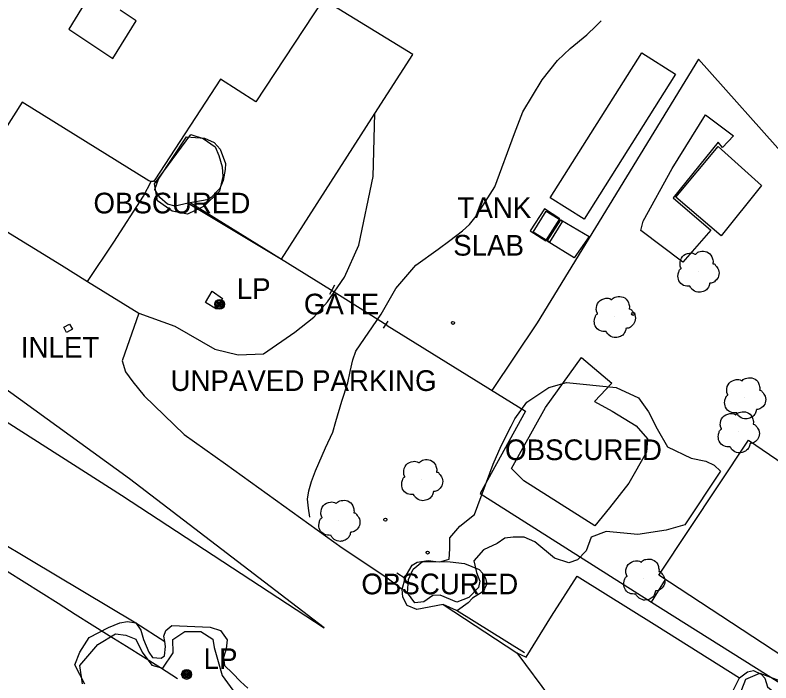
# Model space of a CAD drawing. Extents: x 368532 to 392481, y 10654822 to 10676899.
# Drawn here: x 368909.2 to 369091.8, y 10676177.9 to 10676339.3 of the extents above; entities that cross this region are included whole.
import ezdxf

# ---------------------------------------------------------------- set-up
doc = ezdxf.new("R2010")
doc.units = 0
for name, color, linetype in [('p_Catenary', 7, 'Continuous'), ('p_drainage inlet', 7, 'Continuous'), ('p_dtm obscured area', 7, 'Continuous'), ('p_dtm retaining wall', 7, 'Continuous'), ('p_dtm slab', 7, 'Continuous'), ('p_road - paved curb', 7, 'Continuous'), ('p_road general road feature', 7, 'Continuous'), ('p_road paint stripe', 7, 'Continuous'), ('p_structure building', 7, 'Continuous'), ('p_structure fence', 7, 'Continuous'), ('p_structure tank', 7, 'Continuous'), ('p_structure unidentified', 7, 'Continuous'), ('p_utility general pole', 7, 'Continuous'), ('p_veg tree', 7, 'Continuous'), ('p_veg woods', 7, 'Continuous')]:
    doc.layers.add(name, color=color, linetype=linetype)

msp = doc.modelspace()

# ---------------------------------------------------------------- linework, layer by layer
at = {"layer": 'p_Catenary'}
msp.add_lwpolyline([(368907.27, 10676204.89), (368911.39, 10676202.3), (368915.5, 10676199.71), (368919.62, 10676197.12), (368923.73, 10676194.53), (368927.85, 10676191.93), (368931.96, 10676189.34), (368936.08, 10676186.75), (368940.19, 10676184.16), (368944.31, 10676181.57), (368948.42, 10676178.98)], dxfattribs=at)
at = {"layer": 'p_drainage inlet'}
for p, q in [((368920.95, 10676263.87), (368922.34, 10676264.64)), ((368921.64, 10676262.62), (368920.95, 10676263.87)), ((368922.34, 10676264.64), (368923.03, 10676263.39)), ((368923.03, 10676263.39), (368921.64, 10676262.62))]:
    msp.add_line(p, q, dxfattribs=at)
at = {"layer": 'p_dtm obscured area'}
for points in [[(369070.52, 10676279.6), (369060.32, 10676287.23), (369060.9, 10676289.49), (369067.93, 10676302.24), (369076.02, 10676315.17), (369082.74, 10676310.13), (369080.1, 10676307.33), (369079.01, 10676308.64), (369068.17, 10676295.11), (369077.27, 10676287.33)], [(368959.91, 10676302.01), (368959.43, 10676299.32), (368958.65, 10676297.43), (368956.58, 10676295.24), (368955.57, 10676294.66), (368951.05, 10676293.82), (368947.87, 10676293.11), (368946.03, 10676293.64), (368944.19, 10676295.19), (368942.92, 10676297.17), (368943.88, 10676299.63), (368950.63, 10676309.9), (368954.95, 10676309.56), (368957.31, 10676308.55), (368958.74, 10676306.91), (368960.06, 10676303.44)], [(369053.45, 10676243.59), (369059.2, 10676240.03), (369061.97, 10676236.87), (369061.7, 10676233.65), (369057.48, 10676226.15), (369052.83, 10676220.19), (369049.24, 10676215.84), (369032.07, 10676226.72), (369029.12, 10676229.71), (369037.32, 10676244.44), (369046.05, 10676256.53), (369053.39, 10676250.3), (369049.14, 10676245.93)], [(369021.3, 10676205.33), (369022.21, 10676204.33), (369022.8, 10676203.22), (369023.12, 10676201.8), (369022.63, 10676200.63), (369022.04, 10676199.81), (369019.66, 10676198.4), (369018.65, 10676197.2), (369016.05, 10676195.35), (369015.84, 10676195.4), (369012.64, 10676196.8), (369006.24, 10676195.64), (369003.91, 10676196.61), (369002.83, 10676198.62), (369002.69, 10676200.5), (369003.45, 10676203.14), (369003.75, 10676203.99), (369005.16, 10676206.38), (369006.32, 10676207.04), (369009.01, 10676207.49), (369010.81, 10676207.24), (369014.28, 10676207.13), (369017.74, 10676206.78)], [(369083.83, 10676159.11), (369083.84, 10676161.77), (369083.13, 10676164.3), (369080.49, 10676166.48), (369085.26, 10676171.77), (369082.52, 10676175.75), (369084.21, 10676179.08), (369086.12, 10676180.58), (369087.54, 10676180.85), (369089.44, 10676179.98), (369090.32, 10676179.06), (369090.93, 10676176.95), (369095.05, 10676173.66), (369097.51, 10676176), (369104.49, 10676171.32), (369104.76, 10676167.62), (369104.46, 10676165.12), (369104.17, 10676163.06), (369103.52, 10676161.25), (369102.44, 10676160.15), (369099.27, 10676158.55), (369093.59, 10676156.68), (369088.08, 10676155.88)]]:
    msp.add_lwpolyline(points, close=True, dxfattribs=at)
msp.add_lwpolyline([(368926.04, 10676177.54), (368923.65, 10676182.28), (368924.87, 10676185.32), (368927.09, 10676188.83), (368931.79, 10676191.31), (368934.53, 10676192.44), (368936.33, 10676192.74), (368938.38, 10676192.37), (368939.59, 10676190.64), (368940.26, 10676188.36), (368941.52, 10676185.32), (368942.43, 10676184.01), (368944.51, 10676183.86), (368945.26, 10676184.45), (368945.57, 10676186.68), (368945.38, 10676187.86), (368945.17, 10676189.18), (368945.58, 10676190.53), (368947.07, 10676191.74), (368956.3, 10676191.37), (368958.85, 10676190.51), (368960.4, 10676188.33), (368960.22, 10676186.1), (368959.51, 10676184.01), (368959.81, 10676182.09), (368961.7, 10676180.25), (368963.68, 10676178.2), (368965.44, 10676176.6)], dxfattribs=at)
at = {"layer": 'p_dtm retaining wall'}
for p, q in [((369037.7, 10676284.67), (369041.02, 10676289.85)), ((369041.02, 10676289.85), (369047.85, 10676285.83)), ((369047.85, 10676285.83), (369044.29, 10676280.64)), ((369044.29, 10676280.64), (369037.7, 10676284.67)), ((369003.45, 10676203.14), (369001.44, 10676204.39)), ((369032.27, 10676185.15), (369015.84, 10676195.4))]:
    msp.add_line(p, q, dxfattribs=at)
at = {"layer": 'p_dtm slab'}
for p, q in [((369037.06, 10676292.45), (369033.65, 10676287.15)), ((369040.78, 10676290.06), (369037.06, 10676292.45)), ((369037.38, 10676284.76), (369040.78, 10676290.06)), ((369033.65, 10676287.15), (369037.38, 10676284.76)), ((368955.2, 10676269.82), (368956.78, 10676272.6)), ((368956.78, 10676272.6), (368959.32, 10676270.82)), ((368957.83, 10676268.23), (368955.2, 10676269.82)), ((368959.32, 10676270.82), (368957.83, 10676268.23))]:
    msp.add_line(p, q, dxfattribs=at)
at = {"layer": 'p_road - paved curb'}
for p, q in [((368890.59, 10676297.15), (368920.43, 10676278.87)), ((368920.43, 10676278.87), (368926.73, 10676274.95)), ((368926.73, 10676274.95), (368939.1, 10676267.25)), ((368939.1, 10676267.25), (368935.07, 10676255.75)), ((368935.07, 10676255.75), (368935.84, 10676253.08)), ((368935.84, 10676253.08), (368937.68, 10676250.67)), ((368937.68, 10676250.67), (368940.38, 10676247.31)), ((368940.38, 10676247.31), (368950.06, 10676237.97)), ((368950.06, 10676237.97), (368960.01, 10676230.82)), ((368960.01, 10676230.82), (368988.25, 10676210.56)), ((368902.67, 10676213.69), (368912.79, 10676207.7)), ((368988.25, 10676210.56), (368998.76, 10676203.5)), ((368912.79, 10676207.7), (368938.38, 10676192.37)), ((368998.76, 10676203.5), (369002.69, 10676200.5)), ((369012.64, 10676196.8), (369030.37, 10676185.13)), ((368938.38, 10676192.37), (368945.38, 10676187.86)), ((369030.37, 10676185.13), (369038.56, 10676174.2))]:
    msp.add_line(p, q, dxfattribs=at)
at = {"layer": 'p_road general road feature'}
for p, q in [((369005.32, 10676329.82), (368984.93, 10676342.25)), ((369047.33, 10676334.52), (369049.57, 10676336.72)), ((369049.57, 10676336.72), (369050.8, 10676337.96)), ((369043.28, 10676331.27), (369047.33, 10676334.52)), ((369040.26, 10676328.38), (369043.28, 10676331.27)), ((368996.14, 10676315.52), (369005.32, 10676329.82)), ((369036.56, 10676323.67), (369040.26, 10676328.38)), ((369031.85, 10676315.93), (369036.56, 10676323.67)), ((368973.54, 10676280.31), (368996.14, 10676315.52)), ((368995.74, 10676300.34), (368996.14, 10676315.52)), ((369029.82, 10676310.66), (369031.85, 10676315.93)), ((369025.07, 10676297.81), (369029.82, 10676310.66)), ((368992.23, 10676283.72), (368995.74, 10676300.34)), ((368940.22, 10676295.57), (368942.1, 10676299.12)), ((369020.55, 10676290.75), (369025.07, 10676297.81)), ((368933.05, 10676284.46), (368940.22, 10676295.57)), ((368951.05, 10676293.82), (368973.54, 10676280.31)), ((369018.96, 10676288.71), (369020.55, 10676290.75)), ((369017.28, 10676287.17), (369018.96, 10676288.71)), ((369014.22, 10676284.84), (369017.28, 10676287.17)), ((368926.73, 10676274.95), (368933.05, 10676284.46)), ((368988.79, 10676275.94), (368992.23, 10676283.72)), ((369011.41, 10676282.72), (369014.22, 10676284.84)), ((369006.02, 10676278.87), (369011.41, 10676282.72)), ((369001.17, 10676273.21), (369006.02, 10676278.87)), ((368984.63, 10676269.98), (368988.79, 10676275.94)), ((368997.63, 10676267.04), (369001.17, 10676273.21)), ((368981.4, 10676266.32), (368984.63, 10676269.98)), ((368939.1, 10676267.25), (368947.82, 10676264.11)), ((368976.8, 10676262.64), (368981.4, 10676266.32)), ((368991.55, 10676258.07), (368997.63, 10676267.04)), ((368947.82, 10676264.11), (368957.43, 10676258.59)), ((368969.17, 10676257.47), (368976.8, 10676262.64)), ((368957.43, 10676258.59), (368963.08, 10676257.15)), ((368990.78, 10676255.98), (368991.55, 10676258.07)), ((368963.08, 10676257.15), (368969.17, 10676257.47)), ((368990.13, 10676253.18), (368990.78, 10676255.98)), ((368989.61, 10676250.42), (368990.13, 10676253.18)), ((368988.14, 10676245.95), (368989.61, 10676250.42)), ((368986.71, 10676241.05), (368988.14, 10676245.95)), ((368985.94, 10676238.49), (368986.71, 10676241.05)), ((368984.19, 10676234.69), (368985.94, 10676238.49)), ((368981.81, 10676229.13), (368984.19, 10676234.69)), ((368980.84, 10676226.56), (368981.81, 10676229.13)), ((368980.18, 10676224.29), (368980.84, 10676226.56)), ((368979.84, 10676222.27), (368980.18, 10676224.29)), ((368980.06, 10676220.15), (368979.84, 10676222.27)), ((368980.37, 10676217.96), (368980.06, 10676220.15)), ((369038.8, 10676194.02), (369044.99, 10676203.67)), ((369044.99, 10676203.67), (369064.24, 10676191.7)), ((369032.67, 10676184.13), (369038.8, 10676194.02)), ((369064.24, 10676191.7), (369084.21, 10676179.08)), ((369030.37, 10676185.13), (369032.67, 10676184.13))]:
    msp.add_line(p, q, dxfattribs=at)
at = {"layer": 'p_road paint stripe'}
for p, q in [((368870.06, 10676264.52), (368934.94, 10676223.23)), ((368936.8, 10676227.2), (368895.01, 10676257.56)), ((368983.87, 10676191.21), (368936.8, 10676227.2)), ((368934.94, 10676223.23), (368983.87, 10676191.21))]:
    msp.add_line(p, q, dxfattribs=at)
at = {"layer": 'p_structure building'}
for points in [[(368983.58, 10676343.05), (368967.37, 10676318.33), (368958.86, 10676323.8), (368942.98, 10676299.51), (368942.53, 10676299.08), (368942.03, 10676299.12), (368941.5, 10676299.26), (368910.91, 10676318.29), (368901.88, 10676304.15), (368900.99, 10676303.24), (368900.12, 10676303.2), (368898.81, 10676304.11), (368885.61, 10676312.14), (368884.8, 10676313.07), (368884.57, 10676314.05), (368885.43, 10676315.71), (368893.46, 10676328.9), (368886.4, 10676333.29), (368899.58, 10676353.86)], [(368929.8, 10676348.47), (368922.2, 10676335.88), (368932.8, 10676328.85), (368938.44, 10676337.93), (368934.56, 10676340.53)]]:
    msp.add_lwpolyline(points, dxfattribs=at)
for points in [[(369079.8, 10676285.96), (369068.82, 10676295.33), (369079.08, 10676307.56), (369089.5, 10676298.1)], [(369123.65, 10676211.08), (369102.41, 10676179.19), (369064.69, 10676203.94), (369086.35, 10676236.56)]]:
    msp.add_lwpolyline(points, close=True, dxfattribs=at)
at = {"layer": 'p_structure fence'}
for p, q in [((369074.32, 10676328.7), (369035.29, 10676264.89)), ((369106.55, 10676292.31), (369074.32, 10676328.7)), ((368943.56, 10676298.79), (368942.75, 10676299.29)), ((368985.4, 10676272.92), (368951.47, 10676293.9)), ((368986.39, 10676274), (368985.17, 10676271.77)), ((368999.1, 10676264.26), (368985.4, 10676272.92)), ((368999.21, 10676265.32), (368998.14, 10676263.61)), ((368999.1, 10676264.26), (369032.49, 10676243.54)), ((369035.29, 10676264.89), (369024.36, 10676248.59)), ((369032.49, 10676243.54), (369021.55, 10676223.65)), ((369021.55, 10676223.65), (369062.92, 10676197.38)), ((369062.92, 10676197.38), (369066.28, 10676202.9)), ((369062.92, 10676197.38), (369097.28, 10676175.78))]:
    msp.add_line(p, q, dxfattribs=at)
at = {"layer": 'p_structure tank'}
for p, q in [((369034.37, 10676286.88), (369037.5, 10676291.95)), ((369037.5, 10676291.95), (369041.45, 10676289.52)), ((369041.45, 10676289.52), (369038.32, 10676284.44)), ((369038.32, 10676284.44), (369034.37, 10676286.88))]:
    msp.add_line(p, q, dxfattribs=at)
at = {"layer": 'p_structure unidentified'}
for p, q in [((369038.47, 10676295.11), (369060.57, 10676330.23)), ((369060.57, 10676330.23), (369068.76, 10676325.08)), ((369068.76, 10676325.08), (369046.65, 10676289.96)), ((369046.65, 10676289.96), (369038.47, 10676295.11))]:
    msp.add_line(p, q, dxfattribs=at)
for centre in [(369058.5, 10676267.11), (369014.98, 10676264.91), (368998.66, 10676217.36), (369008.86, 10676209.39)]:
    msp.add_circle(centre, 0.375, dxfattribs=at)
at = {"layer": 'p_utility general pole'}
for centre, radius in [((368958.63, 10676269.4), 1.19), ((368958.63, 10676269.4), 0.901), ((368958.63, 10676269.4), 0.608), ((368958.63, 10676269.4), 0.337), ((368958.63, 10676269.4), 0.12), ((368950.63, 10676179.93), 1.19), ((368950.63, 10676179.93), 0.901), ((368950.63, 10676179.93), 0.608), ((368950.63, 10676179.93), 0.337), ((368950.63, 10676179.93), 0.12)]:
    msp.add_circle(centre, radius, dxfattribs=at)
at = {"layer": 'p_veg tree'}
for p, q in [((369074.19, 10676277.43), (369074.19, 10676277.43)), ((369053.97, 10676266.49), (369053.97, 10676266.49)), ((369085.47, 10676246.85), (369085.47, 10676246.85)), ((369083.92, 10676238.63), (369083.92, 10676238.63)), ((369007.44, 10676227.06), (369007.44, 10676227.06)), ((368987.44, 10676217.22), (368987.44, 10676217.22)), ((369061.11, 10676203.03), (369061.11, 10676203.03))]:
    msp.add_line(p, q, dxfattribs=at)
for points in [[(369072.23, 10676273.76), (369070.69, 10676273.97), (369069.55, 10676275.11), (369069.37, 10676276.6), (369069.59, 10676277.42), (369070.01, 10676277.98), (369070.13, 10676278.08), (369070.08, 10676278.18), (369069.83, 10676279.1), (369070.42, 10676280.94), (369072.13, 10676281.79), (369073.41, 10676281.54), (369073.54, 10676281.47), (369073.63, 10676281.56), (369074.69, 10676282.16), (369076.3, 10676282.07), (369077.52, 10676280.92), (369077.81, 10676279.87), (369077.79, 10676279.32), (369077.76, 10676279.21), (369077.87, 10676279.2), (369078.42, 10676278.82), (369079.12, 10676277.75), (369079.14, 10676276.18), (369078.35, 10676275.04), (369077.32, 10676274.55), (369077.06, 10676274.52), (369077, 10676274.48), (369076.98, 10676274.42), (369076.87, 10676273.98), (369076.41, 10676273.11), (369075.38, 10676272.48), (369074.13, 10676272.32), (369072.71, 10676273.07), (369072.21, 10676273.77)], [(369052.01, 10676262.82), (369050.47, 10676263.04), (369049.33, 10676264.17), (369049.15, 10676265.67), (369049.37, 10676266.49), (369049.79, 10676267.05), (369049.91, 10676267.14), (369049.86, 10676267.25), (369049.61, 10676268.17), (369050.2, 10676270.01), (369051.91, 10676270.86), (369053.19, 10676270.6), (369053.32, 10676270.54), (369053.41, 10676270.62), (369054.47, 10676271.22), (369056.08, 10676271.13), (369057.3, 10676269.99), (369057.59, 10676268.94), (369057.57, 10676268.39), (369057.54, 10676268.28), (369057.65, 10676268.27), (369058.2, 10676267.89), (369058.9, 10676266.82), (369058.92, 10676265.25), (369058.13, 10676264.1), (369057.1, 10676263.61), (369056.84, 10676263.59), (369056.78, 10676263.55), (369056.76, 10676263.48), (369056.64, 10676263.04), (369056.19, 10676262.18), (369055.16, 10676261.54), (369053.91, 10676261.39), (369052.49, 10676262.13), (369051.99, 10676262.83)], [(369083.51, 10676243.17), (369081.97, 10676243.39), (369080.82, 10676244.53), (369080.64, 10676246.02), (369080.86, 10676246.84), (369081.29, 10676247.4), (369081.4, 10676247.5), (369081.36, 10676247.6), (369081.1, 10676248.52), (369081.7, 10676250.36), (369083.41, 10676251.21), (369084.68, 10676250.96), (369084.82, 10676250.89), (369084.9, 10676250.98), (369085.96, 10676251.57), (369087.58, 10676251.48), (369088.8, 10676250.34), (369089.08, 10676249.29), (369089.07, 10676248.74), (369089.03, 10676248.63), (369089.14, 10676248.62), (369089.69, 10676248.24), (369090.4, 10676247.17), (369090.41, 10676245.6), (369089.62, 10676244.45), (369088.59, 10676243.97), (369088.33, 10676243.94), (369088.27, 10676243.9), (369088.26, 10676243.84), (369088.14, 10676243.4), (369087.69, 10676242.53), (369086.66, 10676241.9), (369085.4, 10676241.74), (369083.99, 10676242.48), (369083.49, 10676243.18)], [(369081.96, 10676234.95), (369080.42, 10676235.17), (369079.28, 10676236.31), (369079.1, 10676237.8), (369079.32, 10676238.62), (369079.74, 10676239.18), (369079.86, 10676239.28), (369079.81, 10676239.38), (369079.56, 10676240.3), (369080.15, 10676242.14), (369081.86, 10676242.99), (369083.14, 10676242.74), (369083.27, 10676242.67), (369083.36, 10676242.76), (369084.42, 10676243.35), (369086.03, 10676243.26), (369087.25, 10676242.12), (369087.54, 10676241.07), (369087.52, 10676240.52), (369087.49, 10676240.41), (369087.6, 10676240.4), (369088.15, 10676240.02), (369088.85, 10676238.95), (369088.87, 10676237.38), (369088.08, 10676236.23), (369087.05, 10676235.75), (369086.79, 10676235.72), (369086.73, 10676235.68), (369086.71, 10676235.62), (369086.6, 10676235.18), (369086.14, 10676234.31), (369085.11, 10676233.68), (369083.86, 10676233.52), (369082.44, 10676234.26), (369081.94, 10676234.96)], [(369005.48, 10676223.39), (369003.94, 10676223.6), (369002.8, 10676224.74), (369002.62, 10676226.23), (369002.84, 10676227.06), (369003.26, 10676227.62), (369003.38, 10676227.71), (369003.33, 10676227.81), (369003.08, 10676228.74), (369003.67, 10676230.57), (369005.38, 10676231.43), (369006.66, 10676231.17), (369006.79, 10676231.11), (369006.88, 10676231.19), (369007.94, 10676231.79), (369009.55, 10676231.7), (369010.77, 10676230.56), (369011.05, 10676229.51), (369011.04, 10676228.96), (369011.01, 10676228.85), (369011.12, 10676228.84), (369011.67, 10676228.46), (369012.37, 10676227.39), (369012.39, 10676225.81), (369011.6, 10676224.67), (369010.57, 10676224.18), (369010.3, 10676224.15), (369010.25, 10676224.11), (369010.23, 10676224.05), (369010.11, 10676223.61), (369009.66, 10676222.75), (369008.63, 10676222.11), (369007.38, 10676221.95), (369005.96, 10676222.7), (369005.46, 10676223.4)], [(368985.48, 10676213.55), (368983.94, 10676213.76), (368982.8, 10676214.9), (368982.62, 10676216.39), (368982.84, 10676217.21), (368983.26, 10676217.77), (368983.38, 10676217.87), (368983.33, 10676217.97), (368983.08, 10676218.89), (368983.67, 10676220.73), (368985.38, 10676221.59), (368986.66, 10676221.33), (368986.79, 10676221.26), (368986.88, 10676221.35), (368987.94, 10676221.95), (368989.55, 10676221.86), (368990.77, 10676220.71), (368991.06, 10676219.66), (368991.04, 10676219.11), (368991.01, 10676219), (368991.12, 10676218.99), (368991.67, 10676218.61), (368992.37, 10676217.54), (368992.39, 10676215.97), (368991.6, 10676214.83), (368990.57, 10676214.34), (368990.31, 10676214.31), (368990.25, 10676214.27), (368990.23, 10676214.21), (368990.11, 10676213.77), (368989.66, 10676212.91), (368988.63, 10676212.27), (368987.38, 10676212.11), (368985.96, 10676212.86), (368985.46, 10676213.56)], [(369059.14, 10676199.35), (369057.6, 10676199.57), (369056.46, 10676200.7), (369056.28, 10676202.2), (369056.5, 10676203.02), (369056.92, 10676203.58), (369057.04, 10676203.68), (369056.99, 10676203.78), (369056.74, 10676204.7), (369057.33, 10676206.54), (369059.05, 10676207.39), (369060.32, 10676207.14), (369060.45, 10676207.07), (369060.54, 10676207.16), (369061.6, 10676207.75), (369063.21, 10676207.66), (369064.43, 10676206.52), (369064.72, 10676205.47), (369064.7, 10676204.92), (369064.67, 10676204.81), (369064.78, 10676204.8), (369065.33, 10676204.42), (369066.03, 10676203.35), (369066.05, 10676201.78), (369065.26, 10676200.63), (369064.23, 10676200.15), (369063.97, 10676200.12), (369063.91, 10676200.08), (369063.89, 10676200.02), (369063.78, 10676199.58), (369063.32, 10676198.71), (369062.29, 10676198.07), (369061.04, 10676197.92), (369059.62, 10676198.66), (369059.12, 10676199.36)]]:
    msp.add_spline(points, degree=3, dxfattribs=at)
at = {"layer": 'p_veg woods'}
for points in [[(368951.63, 10676310.43), (368954.67, 10676309.47), (368957.5, 10676307.49), (368958.41, 10676305.36), (368959.25, 10676302.62), (368959.38, 10676300.31), (368958.61, 10676296.72), (368954.89, 10676293.17), (368950.88, 10676291.18), (368947.18, 10676291.91), (368943.61, 10676294.42), (368942.9, 10676298.52)], [(368942.9, 10676298.52), (368951.63, 10676310.43)], [(368925.48, 10676177.66), (368924.82, 10676182.06), (368929.15, 10676187.18), (368933.49, 10676189.71), (368935.94, 10676189.44), (368938.33, 10676188.49), (368939.9, 10676185.27), (368942.26, 10676182.18), (368944.87, 10676181.45), (368947.42, 10676185.12), (368947.29, 10676188.39), (368950.2, 10676190.32), (368954.08, 10676190.28), (368956.98, 10676188.48), (368957.31, 10676186.4), (368959.19, 10676179.67), (368963.95, 10676173.16)], [(369095.13, 10676141.88), (369089.73, 10676144.35), (369085.87, 10676147.15), (369082.67, 10676151.55), (369082.68, 10676157.89), (369084.28, 10676164.24), (369084.75, 10676168.27), (369083.63, 10676173.35), (369085.75, 10676178.75), (369089.1, 10676180.21), (369095.52, 10676177.83)]]:
    msp.add_lwpolyline(points, dxfattribs=at)
msp.add_lwpolyline([(369032.19, 10676213.14), (369029.56, 10676213.15), (369027.53, 10676212.87), (369025.62, 10676211.54), (369022.39, 10676210.05), (369019.99, 10676207.35), (369020.67, 10676204.6), (369021.44, 10676202.51), (369021.17, 10676200.93), (369018.79, 10676198.54), (369015.92, 10676197.42), (369011.86, 10676199.07), (369010.11, 10676198.97), (369007.93, 10676197.46), (369005.73, 10676197.2), (369003.97, 10676199.65), (369004.22, 10676202.89), (369005.37, 10676205.38), (369007.62, 10676207.19), (369011.83, 10676207.16), (369014.09, 10676207.76), (369014.22, 10676210.31), (369014.23, 10676212.94), (369016.67, 10676215.76), (369020.18, 10676218.59), (369024.66, 10676230.72), (369026.63, 10676235.23), (369029.04, 10676239.95), (369029.94, 10676241.75), (369032.81, 10676245.71), (369038.1, 10676249.28), (369042.42, 10676250.48), (369054.41, 10676249.32), (369059.8, 10676246.77), (369062.18, 10676243.43), (369064.3, 10676239.28), (369066.77, 10676234.92), (369072.54, 10676232.24), (369076.07, 10676231.46), (369078.08, 10676230.5), (369079.58, 10676229.04), (369070.98, 10676216.11), (369066.45, 10676214.82), (369059.62, 10676213.74), (369051.96, 10676214.45), (369048.35, 10676213.09), (369047.19, 10676209.79), (369045.03, 10676207.63), (369043, 10676206.87), (369039.52, 10676208.06), (369034.77, 10676211.97)], close=True, dxfattribs=at)

# ---------------------------------------------------------------- texts
at = {"layer": 'p_drainage inlet'}
msp.add_text(' INLET', height=5, dxfattribs=at).set_placement((368908.74, 10676256.51))
at = {"layer": 'p_dtm obscured area'}
for p in [(368926.28, 10676291.38), (369025.7, 10676231.74), (368990.99, 10676199.3)]:
    msp.add_text(' OBSCURED', height=5, dxfattribs=at).set_placement(p)
at = {"layer": 'p_dtm slab'}
msp.add_text(' SLAB', height=5, dxfattribs=at).set_placement((369013.18, 10676281.17))
at = {"layer": 'p_road general road feature'}
msp.add_text(' UNPAVED PARKING', height=5, dxfattribs=at).set_placement((368944.89, 10676248.46))
at = {"layer": 'p_structure fence'}
msp.add_text(' GATE', height=5, dxfattribs=at).set_placement((368977.1, 10676266.96))
at = {"layer": 'p_structure tank'}
msp.add_text(' TANK', height=5, dxfattribs=at).set_placement((369014.22, 10676290.26))
at = {"layer": 'p_utility general pole'}
for p in [(368962.75, 10676270.69), (368954.75, 10676181.23)]:
    msp.add_text('LP', height=5, dxfattribs=at).set_placement(p)

doc.saveas('drawing.dxf')
